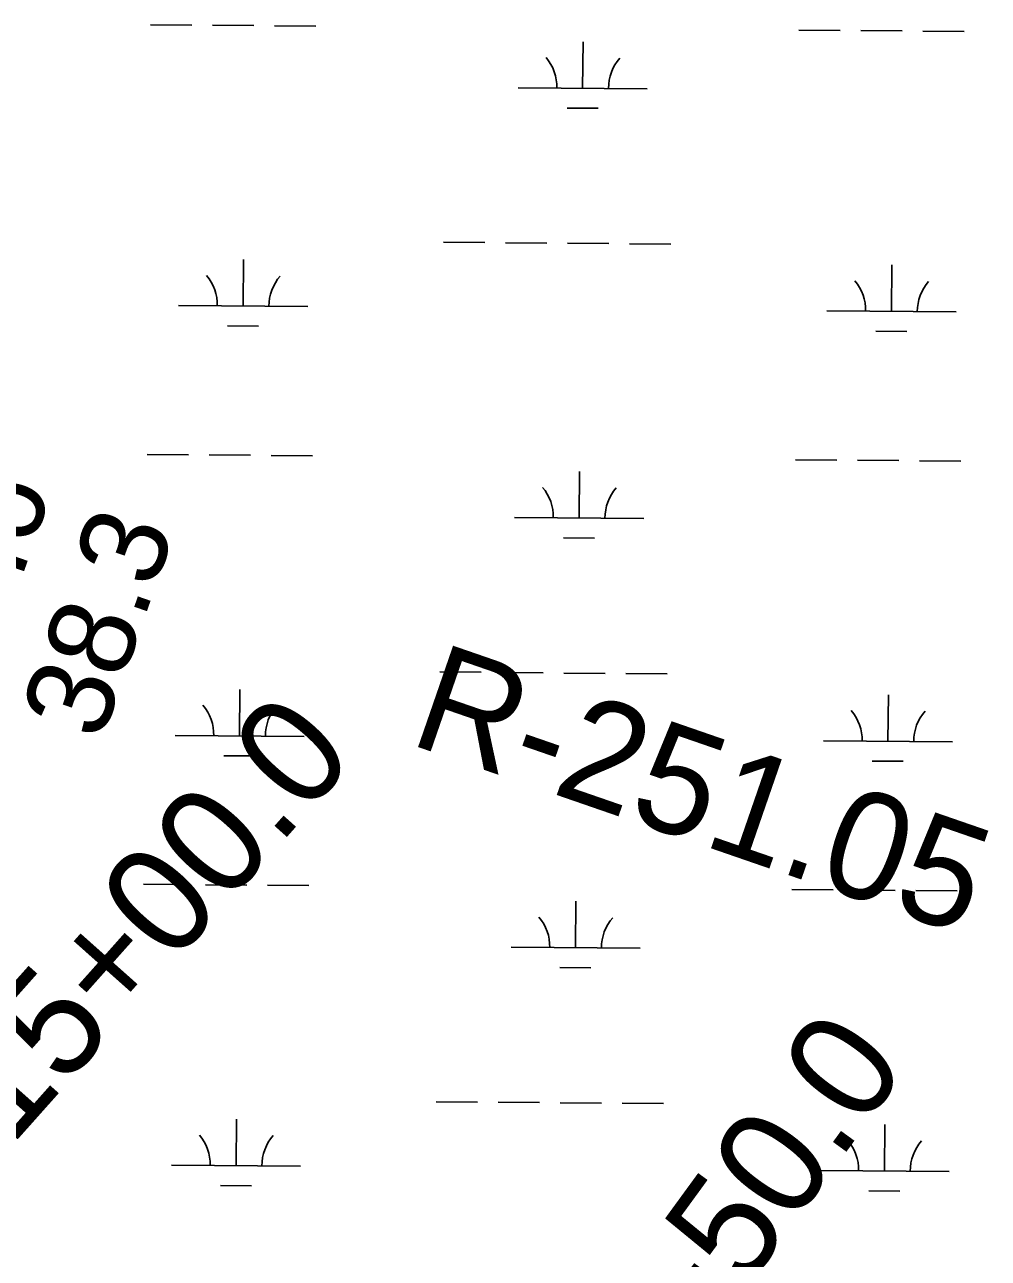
# Model space of a CAD drawing. Extents: x 3271442 to 3309282, y 752266 to 777610.
# Drawn here: x 3294117 to 3294863, y 768491 to 769446 of the extents above; entities that cross this region are included whole.
import ezdxf

# ---------------------------------------------------------------- set-up
doc = ezdxf.new("R2010")
doc.units = 0
for name, color, linetype in [('V-RIVR-RANG', 7, 'Continuous'), ('V-RIVR-RANG-IDEN', 7, 'Continuous'), ('V-WETL-SWMP', 7, 'Continuous')]:
    doc.layers.add(name, color=color, linetype=linetype)

msp = doc.modelspace()

# ---------------------------------------------------------------- linework, layer by layer
at = {"layer": 'V-WETL-SWMP'}
for p, q in [((3294214.97, 769445.96), (3294246.97, 769445.69)), ((3294262.97, 769445.56), (3294294.97, 769445.3)), ((3294310.97, 769445.17), (3294342.97, 769444.9)), ((3294716.86, 769441.82), (3294748.86, 769441.56)), ((3294764.86, 769441.43), (3294796.86, 769441.16)), ((3294812.86, 769441.03), (3294844.86, 769440.77)), ((3294549.42, 769396.77), (3294549.72, 769432.77)), ((3294499.43, 769397.18), (3294599.42, 769396.36)), ((3294537.3, 769381.44), (3294561.3, 769381.24)), ((3294441.59, 769277.58), (3294473.59, 769277.32)), ((3294489.59, 769277.19), (3294521.59, 769276.92)), ((3294537.59, 769276.79), (3294569.59, 769276.53)), ((3294585.59, 769276.4), (3294617.59, 769276.13)), ((3294286.59, 769228.12), (3294286.89, 769264.12)), ((3294788.48, 769223.98), (3294788.78, 769259.98)), ((3294236.59, 769228.53), (3294336.59, 769227.7)), ((3294738.48, 769224.39), (3294838.48, 769223.57)), ((3294274.46, 769212.79), (3294298.46, 769212.59)), ((3294776.35, 769208.65), (3294800.35, 769208.45)), ((3294212.23, 769113.29), (3294244.23, 769113.03)), ((3294260.23, 769112.9), (3294292.23, 769112.63)), ((3294308.23, 769112.5), (3294340.23, 769112.24)), ((3294714.12, 769109.16), (3294746.12, 769108.9)), ((3294762.12, 769108.76), (3294794.12, 769108.5)), ((3294810.12, 769108.37), (3294842.12, 769108.11)), ((3294546.68, 769064.11), (3294546.98, 769100.11)), ((3294496.69, 769064.52), (3294596.68, 769063.7)), ((3294534.56, 769048.78), (3294558.56, 769048.58)), ((3294438.85, 768944.92), (3294470.85, 768944.66)), ((3294486.85, 768944.52), (3294518.85, 768944.26)), ((3294534.85, 768944.13), (3294566.85, 768943.87)), ((3294582.85, 768943.73), (3294614.85, 768943.47)), ((3294283.85, 768895.45), (3294284.15, 768931.45)), ((3294785.74, 768891.32), (3294786.04, 768927.32)), ((3294233.85, 768895.87), (3294333.85, 768895.04)), ((3294735.74, 768891.73), (3294835.74, 768890.91)), ((3294271.72, 768880.12), (3294295.72, 768879.92)), ((3294773.61, 768875.99), (3294797.61, 768875.79)), ((3294209.49, 768780.63), (3294241.49, 768780.37)), ((3294257.49, 768780.23), (3294289.49, 768779.97)), ((3294305.49, 768779.84), (3294337.49, 768779.58)), ((3294711.38, 768776.5), (3294743.38, 768776.23)), ((3294759.38, 768776.1), (3294791.38, 768775.84)), ((3294807.38, 768775.71), (3294839.38, 768775.44)), ((3294543.94, 768731.44), (3294544.24, 768767.44)), ((3294493.95, 768731.86), (3294593.94, 768731.03)), ((3294531.82, 768716.11), (3294555.82, 768715.91)), ((3294436.11, 768612.26), (3294468.11, 768611.99)), ((3294484.11, 768611.86), (3294516.11, 768611.6)), ((3294532.11, 768611.47), (3294564.11, 768611.2)), ((3294580.11, 768611.07), (3294612.11, 768610.81)), ((3294281.11, 768562.79), (3294281.41, 768598.79)), ((3294783, 768558.66), (3294783.3, 768594.65)), ((3294231.11, 768563.2), (3294331.11, 768562.38)), ((3294733, 768559.07), (3294833, 768558.24)), ((3294268.98, 768547.46), (3294292.98, 768547.26)), ((3294770.87, 768543.32), (3294794.87, 768543.13))]:
    msp.add_line(p, q, dxfattribs=at)
for centre, start, end in [((3294494.19, 769397.7), 358.75626, 40.29992), ((3294604.67, 769396.79), 138.75625, 180.29991), ((3294231.35, 769229.05), 358.75626, 40.29992), ((3294341.83, 769228.14), 138.75625, 180.29991), ((3294733.24, 769224.91), 358.75626, 40.29992), ((3294843.73, 769224), 138.75625, 180.29991), ((3294491.45, 769065.04), 358.75626, 40.29992), ((3294601.93, 769064.13), 138.75625, 180.29991), ((3294228.61, 768896.38), 358.75626, 40.29992), ((3294339.09, 768895.47), 138.75625, 180.29991), ((3294730.5, 768892.25), 358.75626, 40.29992), ((3294840.99, 768891.34), 138.75625, 180.29991), ((3294488.71, 768732.37), 358.75626, 40.29992), ((3294599.19, 768731.46), 138.75625, 180.29991), ((3294225.87, 768563.72), 358.75626, 40.29992), ((3294336.35, 768562.81), 138.75625, 180.29991), ((3294727.76, 768559.59), 358.75626, 40.29992), ((3294838.25, 768558.68), 138.75625, 180.29991)]:
    msp.add_arc(centre, 35.25, start, end, dxfattribs=at)

# ---------------------------------------------------------------- texts
at = {"layer": 'V-RIVR-RANG'}
for s, p in [('40.6', (3294081.53, 768921.06)), ('38.3', (3294176.65, 768890.14))]:
    msp.add_text(s, height=67, rotation=70.78833, dxfattribs=at).set_placement(p)
at = {"layer": 'V-RIVR-RANG-IDEN'}
for s, rotation, p in [('R-251.05', 340.93155, (3294413.4, 768889.8)), ('R-15+00.0', 48.31412, (3294028.56, 768489.41)), ('R-22+50.0', 53.90019, (3294494.95, 768218.88))]:
    msp.add_text(s, height=83, rotation=rotation, dxfattribs=at).set_placement(p)

doc.saveas('drawing.dxf')
